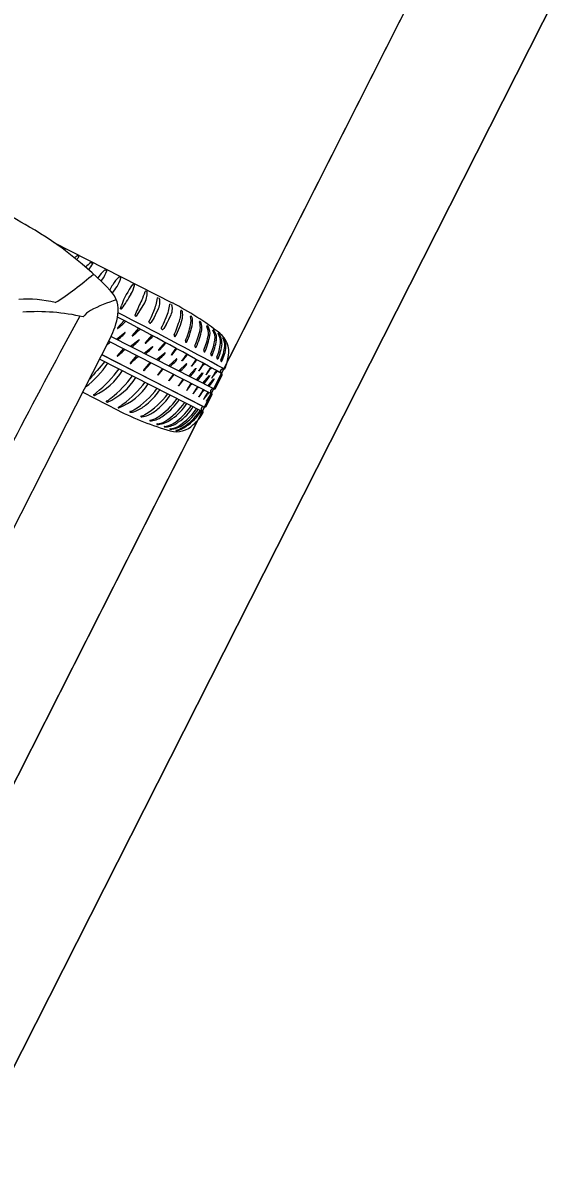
# Model space of a CAD drawing. Extents: x 14104283 to 14129344, y 8637090 to 8673339.
# Drawn here: x 14118522.46 to 14118536.35, y 8668489.55 to 8668519.22 of the extents above; entities that cross this region are included whole.
import ezdxf

# ---------------------------------------------------------------- set-up
doc = ezdxf.new("R2010")
doc.units = 0
for name, color, linetype in [('Cell', 7, 'Continuous'), ('Default', 7, 'Continuous'), ('TC_SubstrataExistingPavement', 7, 'Continuous'), ('Terrain', 7, 'Continuous')]:
    doc.layers.add(name, color=color, linetype=linetype)

msp = doc.modelspace()

# ---------------------------------------------------------------- linework, layer by layer
at = {"layer": 'Cell'}
for p, q in [((14118526.356, 8668511.927), (14118523.278, 8668513.496)), ((14118523.54, 8668513.33), (14118523.558, 8668513.323)), ((14118523.563, 8668513.312), (14118523.563, 8668513.312)), ((14118523.889, 8668513.158), (14118523.917, 8668513.143)), ((14118523.921, 8668513.131), (14118523.921, 8668513.131)), ((14118524.245, 8668512.976), (14118524.279, 8668512.958)), ((14118524.607, 8668512.791), (14118524.642, 8668512.773)), ((14118524.976, 8668512.608), (14118525.011, 8668512.591)), ((14118525.333, 8668512.411), (14118525.36, 8668512.396)), ((14118525.692, 8668512.223), (14118525.667, 8668512.237)), ((14118525.418, 8668511.584), (14118525.61, 8668511.889)), ((14118525.957, 8668512.008), (14118525.967, 8668512.058)), ((14118526.281, 8668511.843), (14118526.29, 8668511.893)), ((14118525.384, 8668511.596), (14118525.403, 8668511.588)), ((14118525.404, 8668511.587), (14118525.412, 8668511.583)), ((14118526.599, 8668511.723), (14118526.588, 8668511.73)), ((14118525.097, 8668511.468), (14118524.928, 8668511.277)), ((14118525.741, 8668511.434), (14118525.741, 8668511.434)), ((14118525.782, 8668511.405), (14118525.782, 8668511.405)), ((14118525.868, 8668511.536), (14118525.806, 8668511.431)), ((14118526.191, 8668511.371), (14118526.13, 8668511.267)), ((14118526.855, 8668511.575), (14118526.843, 8668511.582)), ((14118527.086, 8668511.438), (14118527.074, 8668511.445)), ((14118527.274, 8668511.325), (14118527.263, 8668511.332)), ((14118524.762, 8668511.059), (14118527.446, 8668509.691)), ((14118524.897, 8668510.989), (14118525.114, 8668511.159)), ((14118525.473, 8668511.271), (14118525.309, 8668511.085)), ((14118525.815, 8668511.09), (14118525.649, 8668510.893)), ((14118526.065, 8668511.269), (14118526.065, 8668511.269)), ((14118526.106, 8668511.24), (14118526.106, 8668511.24)), ((14118527.426, 8668511.226), (14118527.426, 8668511.226)), ((14118524.7, 8668510.935), (14118527.383, 8668509.568)), ((14118524.702, 8668510.939), (14118524.701, 8668510.938)), ((14118525.078, 8668510.742), (14118524.914, 8668510.556)), ((14118525.263, 8668510.803), (14118525.479, 8668510.972)), ((14118525.619, 8668510.622), (14118525.835, 8668510.791)), ((14118526.163, 8668510.904), (14118525.997, 8668510.706)), ((14118526.336, 8668510.574), (14118526.45, 8668510.713)), ((14118526.448, 8668510.75), (14118526.338, 8668510.601)), ((14118524.463, 8668510.47), (14118527.153, 8668509.099)), ((14118524.597, 8668510.402), (14118524.597, 8668510.402)), ((14118525.42, 8668510.561), (14118525.254, 8668510.364)), ((14118525.941, 8668510.458), (14118526.157, 8668510.627)), ((14118526.265, 8668510.292), (14118526.463, 8668510.474)), ((14118526.614, 8668510.423), (14118526.727, 8668510.561)), ((14118526.726, 8668510.599), (14118526.616, 8668510.45)), ((14118526.865, 8668510.282), (14118526.974, 8668510.426)), ((14118526.973, 8668510.463), (14118526.866, 8668510.309)), ((14118525.768, 8668510.375), (14118525.602, 8668510.178)), ((14118525.984, 8668510.048), (14118526.097, 8668510.187)), ((14118526.096, 8668510.224), (14118525.986, 8668510.075)), ((14118526.519, 8668510.163), (14118526.717, 8668510.344)), ((14118526.784, 8668510.028), (14118526.958, 8668510.227)), ((14118526.981, 8668509.928), (14118527.137, 8668510.106)), ((14118527.173, 8668510.353), (14118527.173, 8668510.353)), ((14118527.358, 8668510.25), (14118527.358, 8668510.25)), ((14118527.5, 8668510.17), (14118527.5, 8668510.17)), ((14118527.648, 8668510.208), (14118527.703, 8668510.211)), ((14118526.383, 8668510.078), (14118526.273, 8668509.929)), ((14118526.633, 8668509.951), (14118526.527, 8668509.796)), ((14118527.148, 8668509.842), (14118527.322, 8668510.041)), ((14118527.18, 8668509.826), (14118527.18, 8668509.826)), ((14118527.284, 8668509.773), (14118527.436, 8668509.956)), ((14118527.469, 8668509.696), (14118527.651, 8668510.053)), ((14118524.02, 8668509.603), (14118524.934, 8668509.137)), ((14118524.31, 8668509.522), (14118524.31, 8668509.522)), ((14118524.327, 8668509.521), (14118524.327, 8668509.521)), ((14118527.018, 8668509.754), (14118527.018, 8668509.754)), ((14118527.165, 8668509.679), (14118527.165, 8668509.679)), ((14118527.235, 8668509.236), (14118527.393, 8668509.546)), ((14118527.36, 8668509.579), (14118527.246, 8668509.378)), ((14118527.286, 8668509.617), (14118527.286, 8668509.617)), ((14118527.351, 8668509.602), (14118527.351, 8668509.602)), ((14118527.4, 8668509.697), (14118527.4, 8668509.697)), ((14118524.644, 8668509.354), (14118524.644, 8668509.354)), ((14118524.66, 8668509.351), (14118524.66, 8668509.351)), ((14118524.951, 8668509.217), (14118524.951, 8668509.217)), ((14118526.532, 8668509.415), (14118526.532, 8668509.415)), ((14118526.733, 8668509.313), (14118526.733, 8668509.313)), ((14118526.895, 8668509.231), (14118526.895, 8668509.231)), ((14118527.155, 8668509.236), (14118527.155, 8668509.236)), ((14118524.942, 8668509.201), (14118524.942, 8668509.201)), ((14118524.959, 8668509.199), (14118524.959, 8668509.199)), ((14118527.025, 8668509.164), (14118527.025, 8668509.164)), ((14118527.108, 8668509.122), (14118527.108, 8668509.122)), ((14118527.153, 8668509.099), (14118527.153, 8668509.099)), ((14118525.847, 8668508.867), (14118525.847, 8668508.867)), ((14118526.031, 8668508.771), (14118526.031, 8668508.771)), ((14118526.225, 8668508.707), (14118526.225, 8668508.707))]:
    msp.add_line(p, q, dxfattribs=at)
for points in [[(14118525.004, 8668511.781), (14118525.028, 8668511.861), (14118525.028, 8668511.861)], [(14118520.008, 8668501.73), (14118523.616, 8668508.808), (14118524.736, 8668511.007)], [(14118527.553, 8668511.141), (14118527.553, 8668511.141), (14118527.553, 8668511.141)], [(14118527.676, 8668511.017), (14118527.676, 8668511.017), (14118527.676, 8668511.017)], [(14118524.52, 8668510.583), (14118527.155, 8668509.236), (14118524.519, 8668510.58)], [(14118526.271, 8668509.902), (14118526.405, 8668510.066), (14118526.405, 8668510.066)], [(14118526.525, 8668509.769), (14118526.653, 8668509.94), (14118526.653, 8668509.94)], [(14118527.353, 8668509.649), (14118527.358, 8668509.658), (14118527.363, 8668509.667)], [(14118526.295, 8668508.64), (14118526.295, 8668508.64), (14118526.295, 8668508.64)], [(14118526.454, 8668508.605), (14118526.454, 8668508.605), (14118526.454, 8668508.605)]]:
    msp.add_lwpolyline(points, dxfattribs=at)
for centre, radius, start, end in [((14118502.095, 8668478.786), 40.683, 59.6775, 62.5878), ((14118517.86, 8668505.66), 9.527, 43.7381, 59.9197), ((14118524.003, 8668512.426), 1.021, 117.7176, 118.3597), ((14118523.534, 8668513.321), 0.0109, 58.2967, 125.4674), ((14118518.892, 8668517.236), 6.1, 319.8024, 319.96), ((14118523.554, 8668513.315), 0.00943, 340.868, 62.0215), ((14118524.548, 8668512.161), 1.201, 123.9669, 128.256), ((14118519.184, 8668516.841), 6.017, 321.0334, 321.9298), ((14118523.883, 8668513.148), 0.0109, 58.2967, 125.4674), ((14118523.912, 8668513.134), 0.00943, 340.868, 62.0215), ((14118525.066, 8668511.988), 1.307, 137.7506, 137.9937), ((14118524.92, 8668511.999), 1.195, 125.0788, 133.4244), ((14118471.182, 8668550.358), 64.957, 324.66835, 324.83446), ((14118524.239, 8668512.971), 0.00792, 42.6656, 131.8402), ((14118524.275, 8668512.95), 0.00943, 340.868, 62.0215), ((14118525.333, 8668511.969), 1.104, 131.8402, 145.4893), ((14118524.602, 8668512.786), 0.00792, 42.6656, 131.8402), ((14118524.638, 8668512.765), 0.00943, 340.868, 62.0215), ((14118519.28, 8668518.356), 7.576, 302.0685, 311.4886), ((14118525.937, 8668511.554), 1.837, 145.4893, 146.1663), ((14118521.067, 8668515.011), 4.256, 323.728, 324.5604), ((14118523.829, 8668513.045), 0.865, 324.5604, 340.868), ((14118525.734, 8668511.815), 1.104, 134.1296, 147.7786), ((14118524.188, 8668512.83), 0.865, 326.8498, 343.1573), ((14118524.97, 8668512.602), 0.00792, 44.9549, 134.1296), ((14118525.007, 8668512.582), 0.00943, 343.1573, 64.3109), ((14118526.354, 8668511.424), 1.837, 147.7786, 152.6448), ((14118524.215, 8668511.74), 0.732, 351.0547, 43.7381), ((14118521.349, 8668514.684), 4.256, 324.0569, 326.8498), ((14118526.923, 8668511.2), 2.007, 143.0351, 160.7629), ((14118524.523, 8668512.582), 0.865, 330.5996, 346.9071), ((14118525.329, 8668512.401), 0.0104, 67.2601, 148.2997), ((14118525.356, 8668512.388), 0.00943, 346.9071, 68.0607), ((14118523.942, 8668512.791), 1.796, 333.8973, 341.6846), ((14118525.662, 8668512.222), 0.0154, 71.0299, 164.9049), ((14118525.021, 8668512.212), 0.678, 347.1999, 0.1737), ((14118525.686, 8668512.212), 0.0133, 10.8967, 62.4402), ((14118522.593, 8668509.21), 2.817, 75.4141, 94.8582), ((14118525.961, 8668508.453), 3.711, 106.6927, 117.9369), ((14118521.569, 8668514.246), 4.256, 324.5879, 330.5996), ((14118530.972, 8668509.346), 6.032, 153.8973, 157.6074), ((14118525.142, 8668512.184), 0.553, 327.7249, 347.1999), ((14118524.636, 8668512.248), 1.343, 342.4214, 349.6756), ((14118525.981, 8668512.051), 0.0161, 82.6367, 154.4334), ((14118525.618, 8668511.954), 0.414, 335.9504, 357.8365), ((14118525.982, 8668512.024), 0.0388, 16.3348, 54.9705), ((14118525.728, 8668511.95), 0.304, 357.8365, 16.3348), ((14118526.305, 8668511.886), 0.0161, 82.6367, 154.4334), ((14118526.306, 8668511.859), 0.0388, 16.3348, 54.9705), ((14118522.73, 8668504.886), 7.92, 52.1321, 62.7533), ((14118772.531, 8668377.095), 282.639, 151.58608, 152.99159), ((14118522.825, 8668506.301), 5.401, 77.0752, 93.8903), ((14118524.478, 8668511.25), 0.545, 117.9369, 144.7887), ((14118522.886, 8668511.95), 2.076, 332.9942, 351.0547), ((14118442.3, 8668352.278), 179.546, 61.59739, 62.59406), ((14118525.008, 8668511.78), 0.00467, 161.6977, 243.0172), ((14118525.018, 8668511.797), 0.025, 240.3182, 274.2237), ((14118525.022, 8668511.791), 0.0182, 262.8314, 324.5879), ((14118527.321, 8668510.85), 2.084, 157.6074, 158.7326), ((14118525.386, 8668511.604), 0.00755, 158.7326, 252.4367), ((14118525.414, 8668511.587), 0.00438, 243.8078, 323.0019), ((14118522.308, 8668513.193), 3.858, 332.8776, 336.8437), ((14118524.175, 8668512.394), 1.827, 336.8437, 342.4214), ((14118523.666, 8668512.825), 2.551, 329.6593, 335.9504), ((14118524.499, 8668512.229), 1.827, 336.8437, 342.4214), ((14118523.989, 8668512.66), 2.551, 329.6593, 335.9504), ((14118524.96, 8668512.083), 1.343, 342.4214, 349.6756), ((14118525.942, 8668511.789), 0.414, 335.9504, 357.8365), ((14118526.051, 8668511.785), 0.304, 357.8365, 16.3348), ((14118526.073, 8668511.658), 0.504, 342.1589, 7.0147), ((14118526.583, 8668511.721), 0.00986, 60.193, 187.0147), ((14118526.583, 8668511.695), 0.0323, 13.0668, 59.4897), ((14118526.24, 8668511.616), 0.384, 347.8108, 13.0668), ((14118526.839, 8668511.573), 0.00986, 60.193, 187.0147), ((14118471.004, 8668408.66), 116.172, 60.82568, 62.34478), ((14118524.698, 8668511.608), 0.417, 305.0414, 314.0405), ((14118518.816, 8668518.211), 9.259, 311.7957, 313.0586), ((14118525.776, 8668511.44), 0.0353, 189.5705, 279.8906), ((14118525.706, 8668511.5), 0.122, 308.6499, 325.517), ((14118522.631, 8668513.028), 3.858, 332.8776, 336.8437), ((14118522.13, 8668512.928), 4.646, 336.77, 342.1589), ((14118524.998, 8668511.884), 1.655, 329.8909, 347.8108), ((14118524.821, 8668511.785), 2.052, 335.8351, 348.1256), ((14118524.659, 8668511.823), 2.261, 336.0028, 349.2181), ((14118526.373, 8668511.466), 0.468, 347.3263, 13.1239), ((14118526.812, 8668511.531), 0.0612, 15.6112, 45.7257), ((14118526.257, 8668511.44), 0.623, 356.3624, 9.9718), ((14118527.07, 8668511.436), 0.00986, 60.193, 187.0147), ((14118526.655, 8668511.297), 0.428, 351.7931, 18.7698), ((14118527.043, 8668511.395), 0.0612, 15.6112, 45.7257), ((14118526.766, 8668511.288), 0.358, 350.8756, 20.0926), ((14118527.258, 8668511.323), 0.00986, 60.193, 187.0147), ((14118526.911, 8668511.139), 0.384, 352.9628, 28.3682), ((14118527.19, 8668511.249), 0.113, 24.7253, 42.2561), ((14118526.993, 8668511.132), 0.342, 351.9197, 28.6445), ((14118524.933, 8668511.272), 0.00664, 137.6595, 304.1624), ((14118518.644, 8668517.758), 9.259, 312.8351, 313.9556), ((14118524.669, 8668511.509), 0.579, 313.9556, 321.5889), ((14118525.118, 8668511.154), 0.00664, 321.5889, 128.0917), ((14118525.314, 8668511.081), 0.00664, 137.6595, 304.1624), ((14118525.157, 8668511.325), 0.297, 302.768, 313.4328), ((14118519.19, 8668518.012), 9.259, 311.7957, 313.08), ((14118519.53, 8668517.829), 9.259, 311.7957, 313.0995), ((14118526.1, 8668511.275), 0.0353, 189.5705, 279.8906), ((14118526.03, 8668511.336), 0.122, 308.6499, 325.517), ((14118526.434, 8668511.08), 0.0372, 156.77, 226.0491), ((14118526.419, 8668511.065), 0.0155, 226.0491, 314.9399), ((14118525.07, 8668511.659), 2.052, 335.8351, 348.1256), ((14118524.907, 8668511.696), 2.261, 336.0028, 348.1255), ((14118525.263, 8668511.501), 2.07, 337.2689, 348.5968), ((14118525.1, 8668511.539), 2.278, 337.3225, 348.4822), ((14118527.421, 8668511.217), 0.00986, 60.193, 187.0147), ((14118527.012, 8668511.003), 0.453, 355.5077, 28.0997), ((14118527.353, 8668511.14), 0.112, 17.3493, 49.5377), ((14118527.154, 8668511), 0.353, 353.3023, 29.4865), ((14118527.551, 8668511.134), 0.00766, 69.8268, 211.1733), ((14118527.178, 8668510.901), 0.432, 356.3277, 31.9556), ((14118527.274, 8668510.894), 0.373, 355.7891, 41.4494), ((14118527.223, 8668510.664), 0.6, 349.7358, 52.1321), ((14118527.673, 8668511.012), 0.00498, 54.6028, 199.2778), ((14118527.332, 8668510.813), 0.39, 357.8169, 30.4489), ((14118527.377, 8668510.796), 0.371, 359.5397, 36.3641), ((14118518.421, 8668517.683), 9.259, 312.2259, 313.0586), ((14118518.795, 8668517.483), 9.259, 311.7957, 313.08), ((14118519.01, 8668517.571), 9.259, 312.8351, 313.9556), ((14118525.035, 8668511.323), 0.579, 313.9556, 321.5889), ((14118525.483, 8668510.967), 0.00664, 321.5889, 128.0917), ((14118525.654, 8668510.888), 0.00664, 137.6595, 304.1624), ((14118525.425, 8668511.164), 0.365, 309.6635, 319.2797), ((14118519.365, 8668517.39), 9.259, 312.8351, 313.9556), ((14118525.39, 8668511.142), 0.579, 313.9556, 321.5889), ((14118525.839, 8668510.786), 0.00664, 321.5889, 128.0917), ((14118526.002, 8668510.702), 0.00664, 137.6595, 304.1624), ((14118525.773, 8668510.977), 0.365, 309.6635, 319.2797), ((14118523.437, 8668513.262), 3.631, 316.0073, 319.2431), ((14118526.289, 8668510.845), 0.208, 320.4631, 329.3832), ((14118526.728, 8668510.93), 0.0372, 156.77, 226.0491), ((14118526.713, 8668510.915), 0.0155, 226.0491, 314.9399), ((14118526.977, 8668510.804), 0.0372, 156.77, 226.0491), ((14118526.962, 8668510.788), 0.0155, 226.0491, 314.9399), ((14118527.206, 8668510.687), 0.0372, 156.77, 226.0491), ((14118525.735, 8668511.274), 1.756, 337.6469, 349.9464), ((14118525.577, 8668511.309), 1.958, 337.6729, 349.7096), ((14118526.351, 8668511.023), 1.266, 336.4557, 353.2491), ((14118526.368, 8668510.996), 1.285, 336.0921, 354.2182), ((14118526.631, 8668510.935), 1.099, 333.4524, 352.8648), ((14118526.752, 8668510.872), 1, 332.2637, 355.5137), ((14118592.784, 8668449.847), 91.194, 138.39262, 138.7731), ((14118524.919, 8668510.552), 0.00664, 137.6595, 304.1624), ((14118524.762, 8668510.796), 0.297, 302.768, 313.4328), ((14118525.03, 8668510.635), 0.365, 309.6635, 319.2797), ((14118519.136, 8668517.3), 9.259, 311.7957, 313.0995), ((14118519.688, 8668517.226), 9.259, 312.8351, 313.9556), ((14118525.713, 8668510.977), 0.579, 313.9556, 321.5889), ((14118526.161, 8668510.622), 0.00664, 321.5889, 128.0917), ((14118526.332, 8668510.578), 0.00625, 148.3159, 320.1102), ((14118526.831, 8668510.294), 0.581, 148.1034, 150.3811), ((14118526.149, 8668510.644), 0.37, 313.7455, 330.9486), ((14118526.467, 8668510.468), 0.00664, 321.5889, 128.0917), ((14118526.609, 8668510.427), 0.00625, 148.3159, 320.1102), ((14118527.109, 8668510.143), 0.581, 148.1034, 150.3811), ((14118526.567, 8668510.694), 0.208, 320.4631, 329.3832), ((14118526.814, 8668510.558), 0.208, 320.4631, 329.3832), ((14118527.191, 8668510.671), 0.0155, 226.0491, 314.9399), ((14118527.393, 8668510.592), 0.0372, 156.77, 226.0491), ((14118527.378, 8668510.576), 0.0155, 226.0491, 314.9399), ((14118527.546, 8668510.502), 0.0372, 156.77, 226.0491), ((14118527.531, 8668510.486), 0.0155, 226.0491, 314.9399), ((14118527.649, 8668510.429), 0.0372, 156.77, 221.2923), ((14118527.628, 8668510.411), 0.0101, 226.0838, 329.1322), ((14118526.193, 8668510.8), 1.638, 339.6147, 351.475), ((14118522.574, 8668511.767), 2.529, 306.8953, 326.2221), ((14118523.598, 8668511.07), 1.712, 295.2106, 328.2466), ((14118521.927, 8668512.524), 3.821, 309.933, 322.7615), ((14118525.259, 8668510.36), 0.00664, 137.6595, 304.1624), ((14118525.607, 8668510.173), 0.00664, 137.6595, 304.1624), ((14118525.378, 8668510.449), 0.365, 309.6635, 319.2797), ((14118523.042, 8668512.733), 3.631, 316.0073, 319.2431), ((14118525.937, 8668510.319), 0.208, 320.4631, 329.3832), ((14118520.003, 8668517.066), 9.259, 312.8351, 313.7464), ((14118520.256, 8668516.936), 9.259, 312.8351, 313.7464), ((14118526.403, 8668510.515), 0.37, 313.7455, 330.9486), ((14118526.721, 8668510.339), 0.00664, 321.5889, 128.0917), ((14118519.812, 8668516.069), 9.259, 319.1454, 320.0567), ((14118526.86, 8668510.286), 0.00625, 148.3159, 320.1102), ((14118527.359, 8668510.002), 0.581, 148.1034, 150.3811), ((14118526.627, 8668510.361), 0.37, 320.0557, 337.2589), ((14118526.963, 8668510.222), 0.00664, 327.8992, 134.402), ((14118529.431, 8668508.819), 2.74, 147.0511, 150.5194), ((14118527.05, 8668510.165), 0.00474, 153.8157, 328.1287), ((14118516.67, 8668517.463), 12.694, 324.8937, 325.6359), ((14118527.233, 8668510.255), 0.115, 122.0065, 152.0232), ((14118527.142, 8668510.101), 0.00664, 327.8992, 134.402), ((14118527.291, 8668510.183), 0.183, 121.1519, 141.1401), ((14118529.616, 8668508.716), 2.74, 147.0511, 150.5194), ((14118516.855, 8668517.36), 12.694, 324.8937, 325.6359), ((14118527.418, 8668510.152), 0.115, 122.0065, 152.0232), ((14118527.476, 8668510.08), 0.183, 121.1519, 141.1401), ((14118529.765, 8668508.633), 2.74, 147.0511, 150.5194), ((14118517.003, 8668517.277), 12.694, 324.8937, 325.6359), ((14118530.705, 8668507.832), 3.968, 143.8941, 144.7357), ((14118528.15, 8668509.619), 0.83, 139.3932, 143.5851), ((14118527.721, 8668510.143), 0.119, 164.6466, 181.7924), ((14118527.645, 8668510.14), 0.0426, 181.7924, 218.2786), ((14118527.651, 8668510.162), 0.0459, 92.9919, 164.6466), ((14118527.668, 8668510.158), 0.0719, 218.2786, 242.641), ((14118527.702, 8668510.24), 0.0296, 272.9919, 338.98), ((14118524.06, 8668510.79), 1.56, 292.6467, 329.2301), ((14118522.962, 8668511.762), 2.922, 307.8658, 323.7536), ((14118524.382, 8668510.691), 1.6, 291.1216, 327.2412), ((14118523.297, 8668511.669), 2.961, 306.7298, 322.5127), ((14118525.979, 8668510.052), 0.00625, 148.3159, 320.1102), ((14118526.478, 8668509.768), 0.581, 148.1034, 150.3811), ((14118526.266, 8668509.906), 0.00625, 148.3159, 320.1102), ((14118526.766, 8668509.622), 0.581, 148.1034, 150.3811), ((14118527.127, 8668509.592), 0.376, 138.3931, 146.8045), ((14118526.971, 8668509.671), 0.183, 121.8778, 141.1401), ((14118519.991, 8668515.948), 9.259, 319.3142, 320.0567), ((14118526.806, 8668510.241), 0.37, 320.0557, 337.2589), ((14118525.424, 8668511.286), 2.283, 320.2563, 326.7127), ((14118527.235, 8668510.062), 0.00474, 153.8157, 328.1287), ((14118525.796, 8668510.988), 1.948, 320.9514, 327.7851), ((14118527.327, 8668510.036), 0.00664, 327.8992, 134.402), ((14118527.384, 8668509.979), 0.00474, 153.8157, 328.1287), ((14118527.439, 8668509.951), 0.00566, 338.0295, 126.1512), ((14118527.621, 8668510.065), 0.0328, 337.7437, 64.5737), ((14118524.31, 8668509.535), 0.00986, 116.4673, 218.3735), ((14118524.328, 8668509.549), 0.032, 218.3735, 236.2302), ((14118524.17, 8668509.817), 0.305, 296.4673, 313.2619), ((14118524.32, 8668509.544), 0.0246, 245.7379, 286.718), ((14118524.316, 8668510.863), 2.007, 301.0809, 324.889), ((14118524.614, 8668510.733), 1.994, 300.9709, 324.242), ((14118524.586, 8668510.64), 1.738, 309.2382, 324.5503), ((14118524.875, 8668510.52), 1.738, 309.2382, 324.5503), ((14118523.776, 8668511.119), 2.677, 326.2606, 327.2835), ((14118524.064, 8668510.999), 2.677, 326.2606, 326.7666), ((14118526.52, 8668509.773), 0.00625, 148.3159, 320.1102), ((14118527.02, 8668509.49), 0.581, 148.1034, 150.3811), ((14118526.731, 8668509.654), 0.00474, 153.8157, 328.1287), ((14118529.112, 8668508.307), 2.74, 147.0511, 150.5194), ((14118516.35, 8668516.951), 12.694, 324.8937, 325.6359), ((14118529.279, 8668508.219), 2.74, 147.0511, 150.5194), ((14118526.898, 8668509.566), 0.00474, 153.8157, 328.1287), ((14118516.517, 8668516.863), 12.694, 324.8937, 325.6359), ((14118527.164, 8668509.588), 0.222, 131.3408, 146.6105), ((14118527.129, 8668509.608), 0.162, 123.4643, 146.0154), ((14118529.43, 8668508.142), 2.74, 147.0511, 150.5194), ((14118516.669, 8668516.786), 12.694, 324.8937, 325.6359), ((14118530.37, 8668507.341), 3.968, 143.8941, 144.7357), ((14118527.582, 8668509.344), 0.516, 140.8232, 147.6173), ((14118529.554, 8668508.079), 2.74, 147.0511, 150.5194), ((14118516.792, 8668516.723), 12.694, 324.8937, 325.6359), ((14118528.059, 8668509.065), 0.949, 144.4475, 147.9504), ((14118459.574, 8668550.683), 79.293, 328.60189, 328.76971), ((14118528.665, 8668508.677), 1.649, 145.6118, 147.7234), ((14118527.402, 8668509.623), 0.0553, 152.1377, 202.7288), ((14118527.42, 8668509.635), 0.0765, 205.7271, 241.2844), ((14118527.412, 8668509.643), 0.0553, 103.2596, 153.8507), ((14118527.374, 8668509.551), 0.0192, 343.6927, 61.2844), ((14118527.413, 8668509.621), 0.0765, 64.7039, 100.2612), ((14118527.454, 8668509.708), 0.0192, 244.7039, 322.2957), ((14118524.643, 8668509.367), 0.00986, 116.4302, 223.9293), ((14118524.677, 8668509.4), 0.0571, 223.9293, 233.8555), ((14118524.404, 8668509.848), 0.527, 296.4302, 311.7805), ((14118524.654, 8668509.366), 0.0163, 230.6037, 292.0223), ((14118524.958, 8668509.202), 0.0163, 117.3624, 182.945), ((14118524.277, 8668510.337), 1.307, 301.0176, 307.193), ((14118525.1, 8668509.902), 0.843, 293.2192, 313.9268), ((14118525.019, 8668510.464), 1.783, 301.7917, 325.0242), ((14118525.369, 8668510.165), 1.384, 304.2752, 327.199), ((14118525.219, 8668510.362), 1.783, 301.7917, 325.0242), ((14118525.57, 8668510.063), 1.384, 304.2752, 327.199), ((14118525.504, 8668510.144), 1.611, 307.0536, 326.4918), ((14118525.817, 8668509.881), 1.259, 303.6961, 328.8591), ((14118527.049, 8668509.488), 0.00474, 153.8157, 328.1287), ((14118527.199, 8668509.152), 0.0949, 117.5051, 186.7332), ((14118527.48, 8668510.151), 0.97, 250.4448, 253.0884), ((14118527.173, 8668509.425), 0.00474, 153.8157, 328.1287), ((14118527.207, 8668509.254), 0.0328, 252.7141, 328.2447), ((14118527.251, 8668509.376), 0.00559, 148.8005, 331.6246), ((14118528.5, 8668516.208), 7.92, 243.235, 253.8563), ((14118524.953, 8668509.214), 0.0163, 230.6037, 292.0223), ((14118525.253, 8668509.095), 0.00765, 100.5101, 242.4592), ((14118525.268, 8668509.124), 0.0405, 242.4592, 276.9236), ((14118525.204, 8668509.355), 0.257, 280.5101, 304.8862), ((14118525.202, 8668509.664), 0.585, 276.9236, 293.2192), ((14118525.542, 8668508.974), 0.00765, 100.5101, 242.4592), ((14118525.557, 8668509.004), 0.0405, 242.4592, 276.9236), ((14118525.493, 8668509.235), 0.257, 280.5101, 304.8862), ((14118525.491, 8668509.544), 0.585, 276.9236, 293.2192), ((14118525.389, 8668509.781), 0.843, 293.2192, 313.9268), ((14118525.708, 8668509.325), 0.452, 277.8697, 303.5437), ((14118525.688, 8668509.548), 0.7, 283.1428, 311.2068), ((14118525.884, 8668509.505), 0.749, 281.3288, 308.4532), ((14118525.675, 8668510.057), 1.576, 306.4369, 326.348), ((14118525.948, 8668509.815), 1.259, 303.6961, 328.8591), ((14118525.928, 8668509.848), 1.351, 305.1582, 328.2531), ((14118525.968, 8668509.838), 1.346, 303.7062, 327.8464), ((14118526.263, 8668509.539), 1.004, 309.3336, 332.7882), ((14118527.213, 8668509.218), 0.134, 215.3602, 242.9763), ((14118527.14, 8668509.088), 0.0171, 332.9047, 42.3729), ((14118525.772, 8668508.87), 0.00765, 100.5101, 242.4592), ((14118525.795, 8668509.139), 0.278, 264.5258, 280.7681), ((14118525.956, 8668508.775), 0.00765, 100.5101, 242.4592), ((14118525.979, 8668509.044), 0.278, 264.5258, 280.7681), ((14118525.907, 8668509.294), 0.514, 275.3015, 299.3759), ((14118526.15, 8668508.71), 0.00765, 100.5101, 242.4592), ((14118526.173, 8668508.98), 0.278, 264.5258, 280.7681), ((14118526.075, 8668509.337), 0.624, 276.7572, 309.8824), ((14118526.132, 8668509.315), 0.616, 278.6715, 308.5978), ((14118526.295, 8668508.646), 0.00572, 104.8295, 271.0127), ((14118526.205, 8668509.292), 0.647, 277.9201, 308.9359), ((14118526.279, 8668509.232), 0.592, 271.5663, 308.3481), ((14118526.465, 8668509.178), 0.6, 253.8563, 316.2526), ((14118526.454, 8668508.611), 0.00572, 104.8295, 271.0127), ((14118526.239, 8668509.356), 0.77, 286.0548, 307.3461), ((14118526.343, 8668509.217), 0.622, 280.2957, 306.7894)]:
    msp.add_arc(centre, radius, start, end, dxfattribs=at)
at = {"layer": 'Default'}
msp.add_lwpolyline([(14118511.638, 8668478.534), (14118511.638, 8668478.534), (14118533.361, 8668521.408), (14118536.349, 8668519.931), (14118524.577, 8668496.697), (14118514.626, 8668477.056), (14118514.626, 8668477.056)], close=True, dxfattribs=at)
at = {"layer": 'TC_SubstrataExistingPavement'}
msp.add_lwpolyline([(14118514.626, 8668477.056), (14118524.577, 8668496.697), (14118536.349, 8668519.931)], dxfattribs=at)
at = {"layer": 'Terrain'}
msp.add_lwpolyline([(14118511.638, 8668478.534), (14118521.589, 8668498.174), (14118533.361, 8668521.408)], dxfattribs=at)

doc.saveas('drawing.dxf')
